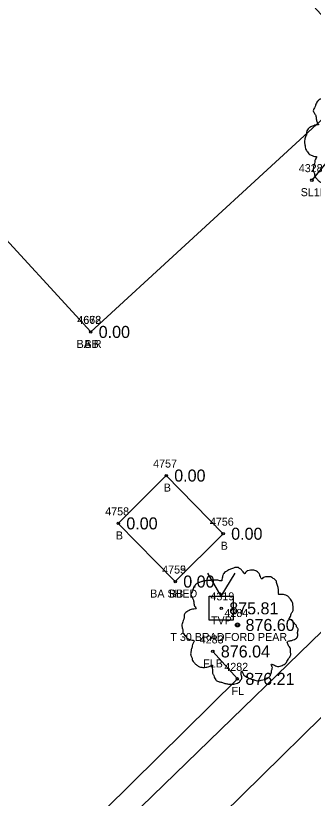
# Model space of a CAD drawing. Extents: x 1622501 to 1626664, y 1117816 to 1121579.
# Drawn here: x 1625314.8 to 1625351.9, y 1120573.2 to 1120671 of the extents above; entities that cross this region are included whole.
import ezdxf

# ---------------------------------------------------------------- set-up
doc = ezdxf.new("R2010")
doc.units = 0
for name, color, linetype in [('RD_EX_Bldg', 7, 'Continuous'), ('RD_EX_Bldg_txCode', 7, 'Continuous'), ('RD_EX_Fence_Other', 7, 'Continuous'), ('RD_EX_Fence_Other_txCode', 7, 'Continuous'), ('RD_EX_TX_Bldg_ELEV', 7, 'Continuous'), ('RD_EX_TX_Fence_Other_ELEV', 7, 'Continuous'), ('RD_EX_TX_UT_ELEV', 7, 'Continuous'), ('RD_EX_TX_VEG_ELEV', 7, 'Continuous'), ('RD_EX_UT', 7, 'Continuous'), ('RD_EX_UT_txCode', 7, 'Continuous'), ('RD_EX_VEG', 7, 'Continuous'), ('RD_EX_VEG_txCode', 7, 'Continuous'), ('RD_SMD_Locator', 7, 'Continuous')]:
    doc.layers.add(name, color=color, linetype=linetype)

msp = doc.modelspace()

# ---------------------------------------------------------------- linework, layer by layer
at = {"layer": 'RD_EX_Bldg'}
for points in [[(1625324.146, 1120631.464), (1625359.464, 1120663.962), (1625332.745, 1120693.129), (1625297.427, 1120660.63), (1625324.146, 1120631.464)], [(1625334.697, 1120600.291), (1625340.676, 1120606.265), (1625333.571, 1120613.528), (1625327.592, 1120607.555), (1625334.697, 1120600.291)]]:
    msp.add_lwpolyline(points, dxfattribs=at)
at = {"layer": 'RD_EX_Fence_Other'}
for points in [[(1624882.108, 1120146.413), (1624922.827, 1120188.172), (1624952.576, 1120216.9), (1624993.862, 1120256.562), (1625030.931, 1120289.642), (1625069.578, 1120325.996), (1625106.791, 1120358.455), (1625145.388, 1120394.48), (1625163.872, 1120411.002), (1625180.046, 1120426.703), (1625211.372, 1120456.62), (1625250.442, 1120494.547), (1625284.568, 1120527.631), (1625318.686, 1120557.977), (1625317.764, 1120559.821), (1625354.436, 1120595.487), (1625389.434, 1120629.691)], [(1625301.064, 1120557.292), (1625306.066, 1120552.233), (1625342.452, 1120588.141), (1625339.386, 1120591.564)]]:
    msp.add_lwpolyline(points, dxfattribs=at)
at = {"layer": 'RD_EX_UT'}
for q in [(1625338.77, 1120601.334), (1625342.177, 1120601.334)]:
    msp.add_line((1625340.436, 1120598.449), q, dxfattribs=at)
msp.add_lwpolyline([(1625338.936, 1120595.449), (1625338.936, 1120598.449), (1625341.936, 1120598.449), (1625341.936, 1120595.449)], close=True, dxfattribs=at)
at = {"layer": 'RD_EX_VEG'}
for points in [[(1625324.296, 1120690.104), (1625333.335, 1120697.407), (1625365.129, 1120666.703), (1625351.745, 1120650.415)], [(1625323.238, 1120554.154), (1625317.764, 1120559.821), (1625354.436, 1120595.487), (1625377.144, 1120616.381)], [(1625323.238, 1120554.154), (1625357.926, 1120588.251), (1625377.861, 1120606.82), (1625377.144, 1120616.381)]]:
    msp.add_lwpolyline(points, dxfattribs=at)
for centre, radius in [((1625342.467, 1120594.87), 0.25), ((1625342.454, 1120594.851), 0.0001)]:
    msp.add_circle(centre, radius, dxfattribs=at)
for points in [[(1625357.879, 1120662.459), (1625357.58, 1120662.484), (1625357.255, 1120662.384), (1625357.005, 1120662.284), (1625356.78, 1120662.209), (1625356.555, 1120662.109), (1625356.255, 1120661.935), (1625356.03, 1120661.735), (1625355.905, 1120661.485), (1625355.855, 1120661.26), (1625355.805, 1120660.985), (1625355.805, 1120660.81), (1625355.68, 1120660.785), (1625355.53, 1120660.81), (1625355.281, 1120660.885), (1625355.031, 1120660.885), (1625354.781, 1120660.885), (1625354.431, 1120660.86), (1625354.081, 1120660.86), (1625353.806, 1120660.81), (1625353.481, 1120660.76), (1625353.107, 1120660.635), (1625352.757, 1120660.51), (1625352.457, 1120660.26), (1625352.207, 1120659.786), (1625352.082, 1120659.436), (1625351.932, 1120659.186), (1625352.082, 1120658.736), (1625352.257, 1120658.386), (1625352.282, 1120658.186), (1625352.357, 1120657.761), (1625352.457, 1120657.537), (1625352.582, 1120657.337), (1625352.507, 1120657.312), (1625352.132, 1120657.262), (1625351.832, 1120657.162), (1625351.407, 1120656.937), (1625351.182, 1120656.712), (1625351.082, 1120656.387), (1625351.057, 1120656.037), (1625350.958, 1120655.837), (1625350.883, 1120655.562), (1625350.858, 1120655.487), (1625350.808, 1120655.163), (1625350.908, 1120654.713), (1625350.933, 1120654.363), (1625351.057, 1120654.138), (1625351.207, 1120653.963), (1625351.382, 1120653.713), (1625351.782, 1120653.488), (1625352.107, 1120653.388), (1625352.307, 1120653.363), (1625352.132, 1120652.864), (1625352.082, 1120652.514), (1625351.957, 1120652.114), (1625351.957, 1120652.039), (1625351.907, 1120651.564), (1625352.057, 1120651.239), (1625352.132, 1120650.864), (1625352.307, 1120650.64), (1625352.582, 1120650.34), (1625352.907, 1120650.115), (1625353.406, 1120649.99), (1625353.806, 1120650.015), (1625354.381, 1120650.19), (1625354.631, 1120650.265), (1625354.606, 1120650.09), (1625354.631, 1120649.715), (1625354.631, 1120649.29), (1625354.781, 1120648.965), (1625354.881, 1120648.69), (1625355.031, 1120648.44), (1625355.356, 1120648.216), (1625355.755, 1120648.141), (1625356.18, 1120647.991), (1625356.63, 1120647.916), (1625357.13, 1120647.891), (1625357.73, 1120648.041), (1625358.004, 1120648.166), (1625358.104, 1120648.341), (1625358.304, 1120648.715), (1625358.254, 1120648.94), (1625358.279, 1120649.54), (1625358.379, 1120649.365), (1625358.554, 1120649.015), (1625359.054, 1120648.715), (1625359.454, 1120648.54), (1625359.929, 1120648.39), (1625360.228, 1120648.316), (1625360.703, 1120648.39), (1625361.078, 1120648.465), (1625361.453, 1120648.59), (1625361.753, 1120648.865), (1625361.928, 1120649.14), (1625361.978, 1120649.415), (1625362.053, 1120649.79), (1625362.103, 1120649.965)], [(1625342.599, 1120602.038), (1625342.299, 1120602.063), (1625341.974, 1120601.963), (1625341.724, 1120601.863), (1625341.499, 1120601.788), (1625341.274, 1120601.688), (1625340.974, 1120601.513), (1625340.75, 1120601.313), (1625340.625, 1120601.063), (1625340.575, 1120600.838), (1625340.525, 1120600.563), (1625340.525, 1120600.388), (1625340.4, 1120600.363), (1625340.25, 1120600.388), (1625340, 1120600.463), (1625339.75, 1120600.463), (1625339.5, 1120600.463), (1625339.15, 1120600.438), (1625338.8, 1120600.438), (1625338.526, 1120600.388), (1625338.201, 1120600.338), (1625337.826, 1120600.213), (1625337.476, 1120600.088), (1625337.176, 1120599.838), (1625336.926, 1120599.364), (1625336.801, 1120599.014), (1625336.651, 1120598.764), (1625336.801, 1120598.314), (1625336.976, 1120597.964), (1625337.001, 1120597.764), (1625337.076, 1120597.34), (1625337.176, 1120597.115), (1625337.301, 1120596.915), (1625337.226, 1120596.89), (1625336.851, 1120596.84), (1625336.551, 1120596.74), (1625336.127, 1120596.515), (1625335.902, 1120596.29), (1625335.802, 1120595.965), (1625335.777, 1120595.615), (1625335.677, 1120595.415), (1625335.602, 1120595.141), (1625335.577, 1120595.066), (1625335.527, 1120594.741), (1625335.627, 1120594.291), (1625335.652, 1120593.941), (1625335.777, 1120593.716), (1625335.927, 1120593.541), (1625336.102, 1120593.291), (1625336.501, 1120593.066), (1625336.826, 1120592.966), (1625337.026, 1120592.942), (1625336.851, 1120592.442), (1625336.801, 1120592.092), (1625336.676, 1120591.692), (1625336.676, 1120591.617), (1625336.626, 1120591.142), (1625336.776, 1120590.817), (1625336.851, 1120590.443), (1625337.026, 1120590.218), (1625337.301, 1120589.918), (1625337.626, 1120589.693), (1625338.126, 1120589.568), (1625338.526, 1120589.593), (1625339.1, 1120589.768), (1625339.35, 1120589.843), (1625339.325, 1120589.668), (1625339.35, 1120589.293), (1625339.35, 1120588.868), (1625339.5, 1120588.543), (1625339.6, 1120588.269), (1625339.75, 1120588.019), (1625340.075, 1120587.794), (1625340.475, 1120587.719), (1625340.899, 1120587.569), (1625341.349, 1120587.494), (1625341.849, 1120587.469), (1625342.449, 1120587.619), (1625342.724, 1120587.744), (1625342.824, 1120587.919), (1625343.024, 1120588.294), (1625342.974, 1120588.518), (1625342.999, 1120589.118), (1625343.098, 1120588.943), (1625343.273, 1120588.593), (1625343.773, 1120588.294), (1625344.173, 1120588.119), (1625344.648, 1120587.969), (1625344.948, 1120587.894), (1625345.422, 1120587.969), (1625345.797, 1120588.044), (1625346.172, 1120588.169), (1625346.472, 1120588.443), (1625346.647, 1120588.718), (1625346.697, 1120588.993), (1625346.772, 1120589.368), (1625346.822, 1120589.543)], [(1625346.822, 1120589.543), (1625346.747, 1120589.718), (1625346.697, 1120589.968), (1625346.772, 1120589.943), (1625346.947, 1120589.893), (1625347.222, 1120589.768), (1625347.447, 1120589.693), (1625347.771, 1120589.718), (1625348.046, 1120589.818), (1625348.496, 1120590.093), (1625348.771, 1120590.568), (1625349.046, 1120590.967), (1625349.121, 1120591.292), (1625349.071, 1120591.517), (1625349.046, 1120592.017), (1625348.846, 1120592.267), (1625348.796, 1120592.392), (1625348.696, 1120592.792), (1625348.771, 1120592.842), (1625349.046, 1120592.892), (1625349.421, 1120593.016), (1625349.696, 1120593.141), (1625349.921, 1120593.316), (1625349.995, 1120593.541), (1625349.971, 1120593.941), (1625350.02, 1120594.341), (1625349.946, 1120594.491), (1625349.846, 1120594.641), (1625349.771, 1120594.841), (1625349.621, 1120594.991), (1625349.521, 1120595.141), (1625349.421, 1120595.24), (1625349.296, 1120595.39), (1625349.121, 1120595.515), (1625348.971, 1120595.565), (1625348.921, 1120595.715), (1625349.071, 1120595.915), (1625349.121, 1120596.015), (1625349.146, 1120596.24), (1625349.371, 1120596.59), (1625349.421, 1120596.99), (1625349.371, 1120597.415), (1625349.321, 1120597.689), (1625349.171, 1120597.964), (1625348.971, 1120598.214), (1625348.846, 1120598.389), (1625348.671, 1120598.514), (1625348.346, 1120598.639), (1625348.096, 1120598.689), (1625347.746, 1120598.689), (1625347.547, 1120598.739), (1625347.572, 1120598.789), (1625347.572, 1120598.939), (1625347.572, 1120599.214), (1625347.497, 1120599.664), (1625347.347, 1120600.163), (1625347.347, 1120600.188), (1625347.247, 1120600.438), (1625347.022, 1120600.638), (1625346.847, 1120600.738), (1625346.647, 1120600.863), (1625346.397, 1120600.888), (1625346.097, 1120600.888), (1625345.822, 1120600.838), (1625345.622, 1120600.738), (1625345.447, 1120600.613), (1625345.372, 1120600.763), (1625345.273, 1120601.063), (1625345.223, 1120601.213), (1625345.073, 1120601.388), (1625344.848, 1120601.588), (1625344.398, 1120601.713), (1625343.773, 1120601.638), (1625343.473, 1120601.438), (1625343.323, 1120601.263), (1625343.273, 1120601.388), (1625343.073, 1120601.588), (1625342.974, 1120601.763), (1625342.799, 1120601.888), (1625342.649, 1120601.988), (1625342.549, 1120602.038)]]:
    msp.add_spline(points, degree=3, dxfattribs=at)
at = {"layer": 'RD_SMD_Locator'}
for centre in [(1625351.745, 1120650.415), (1625324.146, 1120631.464), (1625324.146, 1120631.464), (1625333.571, 1120613.528), (1625327.592, 1120607.555), (1625340.676, 1120606.265), (1625334.697, 1120600.291), (1625334.697, 1120600.291), (1625340.436, 1120596.949), (1625342.467, 1120594.87), (1625339.386, 1120591.564), (1625342.452, 1120588.141)]:
    msp.add_circle(centre, 0.15, dxfattribs=at)

# ---------------------------------------------------------------- texts
at = {"layer": 'RD_EX_Bldg_txCode'}
for s, p in [('4668', (1625322.469, 1120632.464)), ('4672', (1625322.493, 1120632.464)), ('BA R', (1625322.39, 1120629.464)), ('BB', (1625323.367, 1120629.464)), ('4757', (1625331.941, 1120614.528)), ('B', (1625333.264, 1120611.528)), ('4758', (1625325.962, 1120608.555)), ('4756', (1625339.022, 1120607.265)), ('B', (1625327.285, 1120605.555)), ('B', (1625340.369, 1120604.265)), ('4759', (1625333.067, 1120601.291)), ('4755', (1625333.067, 1120601.291)), ('BA SHED', (1625331.571, 1120598.291)), ('BB', (1625333.917, 1120598.291))]:
    msp.add_text(s, height=1, dxfattribs=at).set_placement(p)
at = {"layer": 'RD_EX_Fence_Other_txCode'}
for s, p in [('4283', (1625337.756, 1120592.564)), ('FLB', (1625338.182, 1120589.564)), ('4282', (1625340.822, 1120589.141)), ('FL', (1625341.72, 1120586.141))]:
    msp.add_text(s, height=1, dxfattribs=at).set_placement(p)
at = {"layer": 'RD_EX_TX_Bldg_ELEV'}
for p in [(1625325.146, 1120630.714), (1625325.146, 1120630.714), (1625334.571, 1120612.778), (1625328.592, 1120606.805), (1625341.676, 1120605.515), (1625335.697, 1120599.541), (1625335.697, 1120599.541)]:
    msp.add_text('0.00', height=1.5, dxfattribs=at).set_placement(p)
at = {"layer": 'RD_EX_TX_Fence_Other_ELEV'}
for s, p in [('876.04', (1625340.386, 1120590.814)), ('876.21', (1625343.452, 1120587.391))]:
    msp.add_text(s, height=1.5, dxfattribs=at).set_placement(p)
at = {"layer": 'RD_EX_TX_UT_ELEV'}
msp.add_text('875.81', height=1.5, dxfattribs=at).set_placement((1625341.436, 1120596.199))
at = {"layer": 'RD_EX_TX_VEG_ELEV'}
msp.add_text('876.60', height=1.5, dxfattribs=at).set_placement((1625343.467, 1120594.12))
at = {"layer": 'RD_EX_UT_txCode'}
for s, p in [('4319', (1625339.09, 1120597.949)), ('TVP', (1625339.153, 1120594.949))]:
    msp.add_text(s, height=1, dxfattribs=at).set_placement(p)
at = {"layer": 'RD_EX_VEG_txCode'}
for s, p in [('4328', (1625350.115, 1120651.415)), ('SL1B', (1625350.351, 1120648.415)), ('4284', (1625340.837, 1120595.87)), ('T 30 BRADFORD PEAR', (1625334.089, 1120592.87))]:
    msp.add_text(s, height=1, dxfattribs=at).set_placement(p)

doc.saveas('drawing.dxf')
